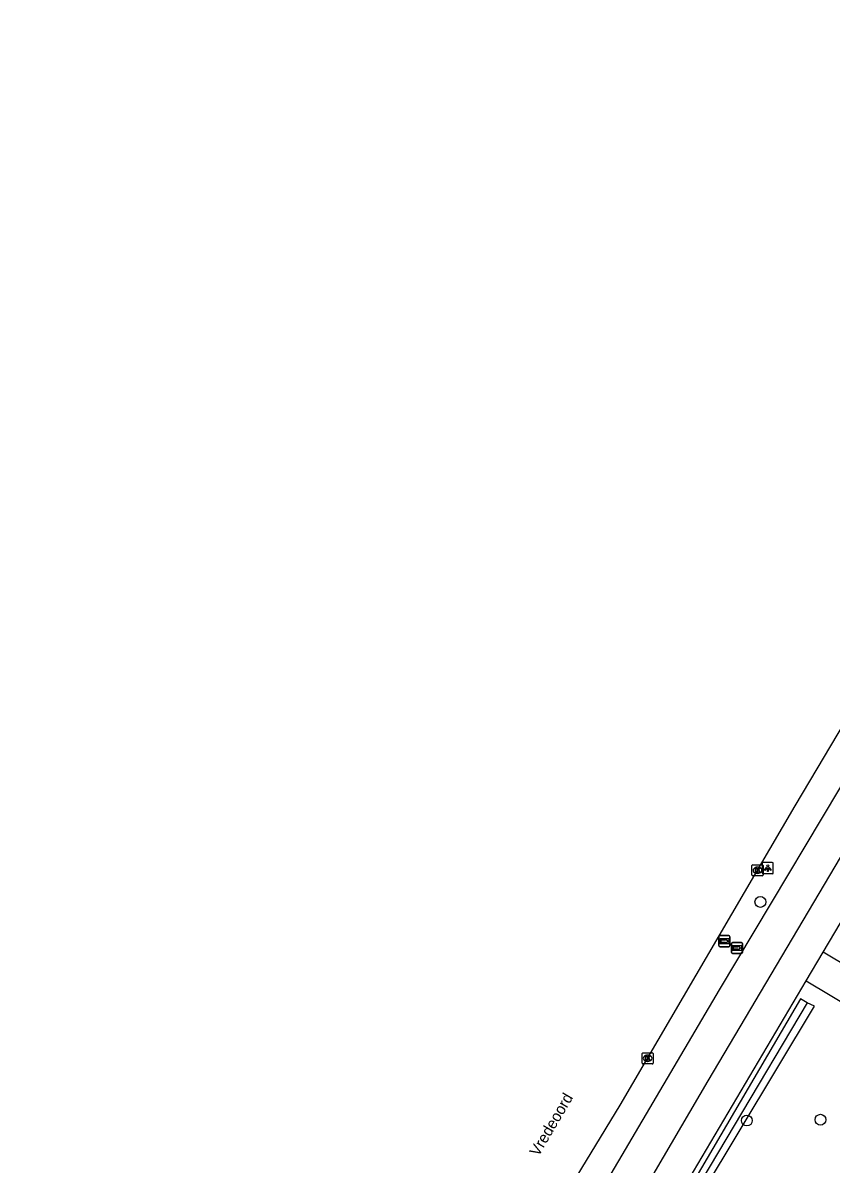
# Model space of a CAD drawing. Extents: x 159280 to 160375, y 384531 to 385872.
# Drawn here: x 159400.5 to 159473.3, y 385557.2 to 385660 of the extents above; entities that cross this region are included whole.
import ezdxf

# ---------------------------------------------------------------- set-up
doc = ezdxf.new("R2010")
doc.units = 0
for name, color, linetype in [('IMGEO_Boom', 7, 'Continuous'), ('IMGEO_Fietspad_open', 7, 'Continuous'), ('IMGEO_Geluidsscherm', 7, 'Continuous'), ('IMGEO_Haag', 7, 'Continuous'), ('IMGEO_Kolk', 7, 'Continuous'), ('IMGEO_Lichtpunt', 7, 'Continuous'), ('IMGEO_Openbare_ruimte_label', 7, 'Continuous'), ('IMGEO_Rijbaan_lokaal_gesloten', 7, 'Continuous'), ('IMGEO_Voetpad_open', 7, 'Continuous'), ('IMGEO_Wegwijzer', 7, 'Continuous')]:
    doc.layers.add(name, color=color, linetype=linetype)

msp = doc.modelspace()

# ---------------------------------------------------------------- linework, layer by layer
at = {"layer": 'IMGEO_Boom'}
for centre in [(159466.89, 385580.84), (159465.67, 385561.17), (159472.3, 385561.24)]:
    msp.add_circle(centre, 0.489, dxfattribs=at)
at = {"layer": 'IMGEO_Fietspad_open'}
for points in [[(159520.01, 385662.3), (159513.52, 385651.46), (159511.62, 385648.28), (159502.06, 385632.25), (159500, 385628.79), (159478.78, 385592.8), (159462.16, 385564.75), (159456.49, 385555.06), (159447.15, 385539.33), (159436.86, 385521.88), (159423.85, 385500), (159420.89, 385495.3), (159417.82, 385490.09)], [(159415.23, 385491.64), (159418.41, 385496.97), (159420.2, 385500), (159445.43, 385542.73), (159453.15, 385555.87), (159463.2, 385572.94), (159477.17, 385596.28), (159491.08, 385619.97), (159499.71, 385634.4), (159500.96, 385636.54)]]:
    msp.add_lwpolyline(points, dxfattribs=at)
at = {"layer": 'IMGEO_Geluidsscherm'}
msp.add_lwpolyline([(159471.09, 385571.75), (159451.39, 385538.64)], dxfattribs=at)
at = {"layer": 'IMGEO_Haag'}
msp.add_lwpolyline([(159471.09, 385571.75), (159470.5, 385572.13), (159450.72, 385538.36), (159451.6, 385537.91), (159471.76, 385571.46), (159471.09, 385571.75)], dxfattribs=at)
at = {"layer": 'IMGEO_Kolk'}
for p, q in [((159466.13, 385583.26), (159466.13, 385584.12)), ((159466.2, 385584.19), (159467.06, 385584.19)), ((159466.64, 385583.41), (159466.61, 385583.41)), ((159466.62, 385583.97), (159466.64, 385583.97)), ((159467.13, 385584.12), (159467.13, 385583.26)), ((159467.06, 385583.19), (159466.2, 385583.19)), ((159456.24, 385566.34), (159456.24, 385567.19)), ((159456.31, 385567.27), (159457.17, 385567.27)), ((159456.73, 385567.05), (159456.75, 385567.05)), ((159457.24, 385567.19), (159457.24, 385566.34)), ((159457.17, 385566.27), (159456.31, 385566.27)), ((159456.75, 385566.49), (159456.73, 385566.49))]:
    msp.add_line(p, q, dxfattribs=at)
for points in [[(159466.13, 385583.26), (159466.13, 385584.12)], [(159466.2, 385584.19), (159467.06, 385584.19)], [(159466.45, 385583.89), (159466.57, 385583.89), (159466.57, 385583.74), (159466.7, 385583.89), (159466.87, 385583.89), (159466.72, 385583.74), (159466.87, 385583.49), (159466.72, 385583.49), (159466.64, 385583.65), (159466.57, 385583.59), (159466.57, 385583.49), (159466.45, 385583.49), (159466.45, 385583.89)], [(159467.13, 385584.12), (159467.13, 385583.26)], [(159467.06, 385583.19), (159466.2, 385583.19)], [(159456.24, 385566.34), (159456.24, 385567.19)], [(159456.31, 385567.27), (159457.17, 385567.27)], [(159456.56, 385566.97), (159456.68, 385566.97), (159456.68, 385566.82), (159456.81, 385566.97), (159456.98, 385566.97), (159456.83, 385566.82), (159456.98, 385566.57), (159456.83, 385566.57), (159456.75, 385566.73), (159456.68, 385566.67), (159456.68, 385566.57), (159456.56, 385566.57), (159456.56, 385566.97)], [(159457.24, 385567.19), (159457.24, 385566.34)], [(159457.17, 385566.27), (159456.31, 385566.27)]]:
    msp.add_lwpolyline(points, dxfattribs=at)
for centre, start, end in [((159466.21, 385584.11), 91.552, 178.448), ((159466.21, 385584.11), 91.552, 178.448), ((159467.05, 385584.11), 1.552, 88.448), ((159467.05, 385584.11), 1.552, 88.448), ((159466.21, 385583.27), 181.552, 268.448), ((159466.21, 385583.27), 181.552, 268.448), ((159467.05, 385583.27), 271.552, 358.448), ((159467.05, 385583.27), 271.552, 358.448), ((159456.32, 385567.19), 91.552, 178.448), ((159456.32, 385567.19), 91.552, 178.448), ((159457.16, 385567.19), 1.552, 88.448), ((159457.16, 385567.19), 1.552, 88.448), ((159456.32, 385566.34), 181.552, 268.448), ((159456.32, 385566.34), 181.552, 268.448), ((159457.16, 385566.34), 271.552, 358.448), ((159457.16, 385566.34), 271.552, 358.448)]:
    msp.add_arc(centre, 0.0765, start, end, dxfattribs=at)
for centre, major_axis, ratio, start_param, end_param in [((159466.62, 385583.69), (-0.387, 0.002), 0.722429, 4.712389, 7.853982), ((159466.64, 385583.69), (-0.39, 0.002), 0.717154, 1.570796, 4.712389), ((159456.73, 385566.77), (-0.387, 0.002), 0.722429, 4.712389, 7.853982), ((159456.75, 385566.77), (-0.39, 0.002), 0.717154, 1.570796, 4.712389)]:
    msp.add_ellipse(centre, major_axis=major_axis, ratio=ratio, start_param=start_param, end_param=end_param, dxfattribs=at)
at = {"layer": 'IMGEO_Lichtpunt'}
for p, q in [((159467.96, 385584.39), (159467.15, 385584.39)), ((159467.96, 385584.39), (159467.15, 385584.39)), ((159467.06, 385584.29), (159467.06, 385583.48)), ((159467.06, 385584.29), (159467.06, 385583.48)), ((159467.15, 385583.39), (159467.96, 385583.39)), ((159467.15, 385583.39), (159467.96, 385583.39)), ((159468.05, 385583.48), (159468.05, 385584.29)), ((159468.05, 385583.48), (159468.05, 385584.29))]:
    msp.add_line(p, q, dxfattribs=at)
for points in [[(159467.43, 385583.95), (159467.47, 385583.93), (159467.28, 385583.66), (159467.24, 385583.69), (159467.43, 385583.95)], [(159467.53, 385583.91), (159467.58, 385583.91), (159467.58, 385583.58), (159467.53, 385583.58), (159467.53, 385583.91)], [(159467.64, 385583.93), (159467.68, 385583.95), (159467.87, 385583.69), (159467.83, 385583.66), (159467.64, 385583.93)]]:
    msp.add_lwpolyline(points, dxfattribs=at)
msp.add_circle((159467.56, 385584.09), 0.0994, dxfattribs=at)
for centre, start, end in [((159467.15, 385584.29), 90, 180), ((159467.15, 385584.29), 90, 180), ((159467.96, 385584.29), 0, 90), ((159467.96, 385584.29), 0, 90), ((159467.15, 385583.48), 180, 270), ((159467.15, 385583.48), 180, 270), ((159467.96, 385583.48), 270, 0), ((159467.96, 385583.48), 270, 360)]:
    msp.add_arc(centre, 0.0946, start, end, dxfattribs=at)
at = {"layer": 'IMGEO_Rijbaan_lokaal_gesloten'}
msp.add_lwpolyline([(159400.49, 385472.4), (159401, 385473.39), (159405.56, 385482.4), (159407.63, 385486.57), (159408.37, 385488.11), (159414.82, 385498.57), (159415.71, 385500), (159426.2, 385516.86), (159436.52, 385533.45), (159446.83, 385550.08), (159449.48, 385554.65), (159454.27, 385562.55), (159470.02, 385589.49), (159488.82, 385621.07), (159498.82, 385637.77)], dxfattribs=at)
at = {"layer": 'IMGEO_Voetpad_open'}
for points in [[(159472.54, 385576.31), (159482.76, 385593.57), (159492.47, 385610.04), (159500, 385622.7), (159504.91, 385630.97), (159506.07, 385632.96), (159507.52, 385635.41)], [(159471.02, 385573.73), (159472.54, 385576.31)], [(159471.02, 385573.73), (159481.21, 385567.66), (159485.46, 385565.12), (159487.04, 385567.64), (159482.68, 385570.25), (159472.54, 385576.31)], [(159449.87, 385537.99), (159457.74, 385551.3), (159471.02, 385573.73)]]:
    msp.add_lwpolyline(points, dxfattribs=at)
at = {"layer": 'IMGEO_Wegwijzer'}
for p, q in [((159463.16, 385576.91), (159463.16, 385577.71)), ((159463.16, 385577.71), (159463.16, 385576.91)), ((159463.26, 385577.81), (159464.05, 385577.81)), ((159464.05, 385577.81), (159463.26, 385577.81)), ((159464.15, 385577.71), (159464.15, 385576.91)), ((159464.15, 385576.91), (159464.15, 385577.71)), ((159464.39, 385577.2), (159465.18, 385577.2)), ((159465.18, 385577.2), (159464.39, 385577.2)), ((159464.05, 385576.81), (159463.26, 385576.81)), ((159463.26, 385576.81), (159464.05, 385576.81)), ((159464.29, 385576.3), (159464.29, 385577.1)), ((159464.29, 385577.1), (159464.29, 385576.3)), ((159465.18, 385576.2), (159464.39, 385576.2)), ((159464.39, 385576.2), (159465.18, 385576.2)), ((159465.28, 385577.1), (159465.28, 385576.3)), ((159465.28, 385576.3), (159465.28, 385577.1))]:
    msp.add_line(p, q, dxfattribs=at)
for points in [[(159463.26, 385577.54), (159464.05, 385577.54), (159464.05, 385577.07), (159463.26, 385577.07), (159463.26, 385577.54)], [(159463.33, 385577.39), (159463.33, 385577.31), (159463.33, 385577.22), (159463.74, 385577.22), (159463.74, 385577.14), (159463.99, 385577.31), (159463.74, 385577.47), (159463.74, 385577.39), (159463.33, 385577.39)], [(159464.39, 385576.93), (159465.18, 385576.93), (159465.18, 385576.47), (159464.39, 385576.47), (159464.39, 385576.93)], [(159464.45, 385576.78), (159464.45, 385576.7), (159464.45, 385576.62), (159464.86, 385576.62), (159464.86, 385576.53), (159465.11, 385576.7), (159464.86, 385576.87), (159464.86, 385576.78), (159464.45, 385576.78)]]:
    msp.add_lwpolyline(points, dxfattribs=at)
for centre, start, end in [((159463.26, 385577.71), 90, 180), ((159463.26, 385577.71), 90, 180), ((159464.05, 385577.71), 0, 90), ((159464.05, 385577.71), 360, 90), ((159464.39, 385577.1), 90, 180), ((159464.39, 385577.1), 90, 180), ((159465.18, 385577.1), 0, 90), ((159465.18, 385577.1), 360, 90), ((159463.26, 385576.91), 180, 270), ((159463.26, 385576.91), 180, 270), ((159464.05, 385576.91), 270, 0), ((159464.05, 385576.91), 270, 0), ((159464.39, 385576.3), 180, 270), ((159464.39, 385576.3), 180, 270), ((159465.18, 385576.3), 270, 0), ((159465.18, 385576.3), 270, 0)]:
    msp.add_arc(centre, 0.1, start, end, dxfattribs=at)

# ---------------------------------------------------------------- texts
at = {"layer": 'IMGEO_Openbare_ruimte_label'}
msp.add_text('Vredeoord', height=1, rotation=59.6652, dxfattribs=at).set_placement((159446.91, 385557.87))

doc.saveas('drawing.dxf')
